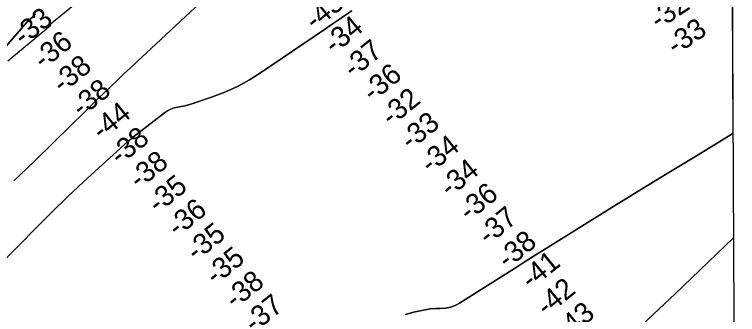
# Model space of a CAD drawing. Extents: x 3419139 to 3457078, y 540382 to 565875.
# Drawn here: x 3452566 to 3454925, y 548420 to 549398 of the extents above; entities that cross this region are included whole.
import ezdxf

# ---------------------------------------------------------------- set-up
doc = ezdxf.new("R2010")
doc.units = 0
for name, color, linetype in [('V-GRID-FRAM', 7, 'Continuous'), ('V-RIVR-RANG', 7, 'Continuous'), ('V-RRAP-RVMT', 7, 'Continuous'), ('V-TOPO-DPTH', 7, 'Continuous'), ('V-TOPO-MAJR', 7, 'Continuous'), ('V-TOPO-MINR', 7, 'Continuous')]:
    doc.layers.add(name, color=color, linetype=linetype)

msp = doc.modelspace()

# ---------------------------------------------------------------- linework, layer by layer
at = {"layer": 'V-GRID-FRAM'}
msp.add_lwpolyline([(3423200.9, 563955.1), (3454837.9, 564093.1), (3454925.2, 545910.2), (3423272.3, 545772.1), (3423200.9, 563955.1)], dxfattribs=at)
at = {"layer": 'V-RRAP-RVMT'}
for p, q in [((3452682.5, 549366.9), (3452781.4, 549448.2)), ((3452544.5, 549247.3), (3452684.8, 549364)), ((3452684.8, 549364), (3452682.5, 549366.9))]:
    msp.add_line(p, q, dxfattribs=at)
at = {"layer": 'V-TOPO-DPTH'}
msp.add_line((3454904.6, 550210.9), (3454910.3, 549010.6), dxfattribs=at)
for points in [[(3453391.9, 549641.6), (3452965.9, 549244.5), (3452944.7, 549224.6), (3452923.6, 549204.6), (3452902.5, 549184.6), (3452881.5, 549164.5), (3452860.6, 549144.3), (3452839.8, 549124.1), (3452818.9, 549103.8), (3452798.2, 549083.5), (3452694.9, 548982.2), (3452630.1, 548919.3), (3452564.8, 548856.7)], [(3452564.8, 548856.7), (3452630.1, 548919.3), (3452694.9, 548982.2), (3452798.2, 549083.5), (3452818.9, 549103.8), (3452839.8, 549124.1), (3452860.6, 549144.3), (3452881.5, 549164.5), (3452902.5, 549184.6), (3452923.6, 549204.6), (3452944.7, 549224.6), (3452965.9, 549244.5), (3453391.9, 549641.6)], [(3452448.3, 548512.1), (3452640, 548706.1), (3452689.4, 548755.3), (3452739.5, 548803.9), (3452790.3, 548851.6), (3452841.7, 548898.8), (3452936.3, 548984.1), (3452940.9, 548988.1), (3452945.5, 548992), (3452950.2, 548995.9), (3452955, 548999.7), (3453056.1, 549078.3), (3453066, 549084.8), (3453076.3, 549090.2), (3453087.3, 549093.9), (3453098.8, 549096.5), (3453110.6, 549098.6), (3453122.3, 549101.1), (3453133.9, 549104.2), (3453145.3, 549107.7), (3453209.5, 549129.2), (3453252.1, 549145.5), (3453293.6, 549164), (3453333.4, 549185.8), (3453372.2, 549209.9), (3453577.3, 549349.2), (3453599.7, 549364.5), (3453622.2, 549379.8), (3453644.6, 549395.2), (3453667, 549410.6)], [(3453667, 549410.6), (3453644.6, 549395.2), (3453622.2, 549379.8), (3453599.7, 549364.5), (3453577.3, 549349.2), (3453372.2, 549209.9), (3453333.4, 549185.8), (3453293.6, 549164), (3453252.1, 549145.5), (3453209.5, 549129.2), (3453145.3, 549107.7), (3453133.9, 549104.2), (3453122.3, 549101.1), (3453110.6, 549098.6), (3453098.8, 549096.5), (3453087.3, 549093.9), (3453076.3, 549090.2), (3453066, 549084.8), (3453056.1, 549078.3), (3452955, 548999.7), (3452950.2, 548995.9), (3452945.5, 548992), (3452940.9, 548988.1), (3452936.3, 548984.1), (3452841.7, 548898.8), (3452790.3, 548851.6), (3452739.5, 548803.9), (3452689.4, 548755.3), (3452640, 548706.1), (3452448.3, 548512.1)], [(3452634.5, 549399), (3452625.8, 549391.1), (3452617.1, 549383.2), (3452608.4, 549375.3), (3452132.1, 548826.6)], [(3452132.1, 548826.6), (3452608.4, 549375.3), (3452617.1, 549383.2), (3452625.8, 549391.1), (3452634.5, 549399)], [(3454910.3, 549010.6), (3454790.9, 548938), (3454701.6, 548883.6), (3454612.4, 548829), (3454523.4, 548774.2), (3454434.5, 548719.1), (3454290.5, 548629.6), (3454270.1, 548616.9), (3454249.7, 548604.1), (3454229.4, 548591.3), (3454209.1, 548578.4), (3454018.4, 548457.5), (3454003.7, 548450), (3453988.6, 548444.2), (3453972.6, 548441.2), (3453956.2, 548440), (3453939.4, 548439.7), (3453922.7, 548438.5), (3453906.1, 548436.1), (3453889.6, 548432.9), (3453868.2, 548427.9), (3453841.8, 548420)], [(3453841.8, 548420), (3453868.2, 548427.9), (3453889.6, 548432.9), (3453906.1, 548436.1), (3453922.7, 548438.5), (3453939.4, 548439.7), (3453956.2, 548440), (3453972.6, 548441.2), (3453988.6, 548444.2), (3454003.7, 548450), (3454018.4, 548457.5), (3454209.1, 548578.4), (3454229.4, 548591.3), (3454249.7, 548604.1), (3454270.1, 548616.9), (3454290.5, 548629.6), (3454434.5, 548719.1), (3454523.4, 548774.2), (3454612.4, 548829), (3454701.6, 548883.6), (3454790.9, 548938), (3454910.3, 549010.6)]]:
    msp.add_lwpolyline(points, dxfattribs=at)
at = {"layer": 'V-TOPO-MAJR'}
msp.add_lwpolyline([(3454614.1, 548386.9), (3454668.1, 548437.6), (3454721.9, 548488.4), (3454775.5, 548539.4), (3454828.9, 548590.6), (3454912, 548670.6)], dxfattribs=at)
at = {"layer": 'V-TOPO-MINR'}
for points in [[(3452564.8, 548856.7), (3452630.1, 548919.3), (3452694.9, 548982.2), (3452798.2, 549083.5), (3452818.9, 549103.8), (3452839.8, 549124.1), (3452860.6, 549144.3), (3452881.5, 549164.5), (3452902.5, 549184.6), (3452923.6, 549204.6), (3452944.7, 549224.6), (3452965.9, 549244.5), (3453391.9, 549641.6)], [(3452448.3, 548512.1), (3452640, 548706.1), (3452689.4, 548755.3), (3452739.5, 548803.9), (3452790.3, 548851.6), (3452841.7, 548898.8), (3452936.3, 548984.1), (3452940.9, 548988.1), (3452945.5, 548992), (3452950.2, 548995.9), (3452955, 548999.7), (3453056.1, 549078.3), (3453066, 549084.8), (3453076.3, 549090.2), (3453087.3, 549093.9), (3453098.8, 549096.5), (3453110.6, 549098.6), (3453122.3, 549101.1), (3453133.9, 549104.2), (3453145.3, 549107.7), (3453209.5, 549129.2), (3453252.1, 549145.5), (3453293.6, 549164), (3453333.4, 549185.8), (3453372.2, 549209.9), (3453577.3, 549349.2), (3453599.7, 549364.5), (3453622.2, 549379.8), (3453644.6, 549395.2), (3453667, 549410.6)], [(3452634.5, 549399), (3452625.8, 549391.1), (3452617.1, 549383.2), (3452608.4, 549375.3), (3452132.1, 548826.6)], [(3454910.3, 549010.6), (3454790.9, 548938), (3454701.6, 548883.6), (3454612.4, 548829), (3454523.4, 548774.2), (3454434.5, 548719.1), (3454290.5, 548629.6), (3454270.1, 548616.9), (3454249.7, 548604.1), (3454229.4, 548591.3), (3454209.1, 548578.4), (3454018.4, 548457.5), (3454003.7, 548450), (3453988.6, 548444.2), (3453972.6, 548441.2), (3453956.2, 548440), (3453939.4, 548439.7), (3453922.7, 548438.5), (3453906.1, 548436.1), (3453889.6, 548432.9), (3453868.2, 548427.9), (3453841.8, 548420)]]:
    msp.add_lwpolyline(points, dxfattribs=at)

# ---------------------------------------------------------------- texts
at = {"layer": 'V-RIVR-RANG'}
for s, rotation, p in [('-43', 39.1152, (3453546, 549344.6)), ('-32', 33.8759, (3454667.2, 549347.2)), ('-33', 38.8436, (3452595, 549293.4)), ('-34', 39.1152, (3453608.6, 549266.7)), ('-33', 33.8759, (3454722.3, 549263.8)), ('-36', 38.8436, (3452660, 549217.3)), ('-37', 39.1152, (3453671.1, 549188.6)), ('-38', 38.8436, (3452722.1, 549139)), ('-36', 39.1152, (3453734.2, 549111)), ('-38', 38.8436, (3452784.6, 549060.9)), ('-32', 39.1152, (3453795.1, 549031.6)), ('-44', 38.8436, (3452850.7, 548985.7)), ('-33', 39.1152, (3453857.6, 548953.5)), ('-38', 38.8436, (3452909.7, 548904.8)), ('-34', 39.1152, (3453923.1, 548877.9)), ('-38', 38.8436, (3452972.2, 548826.8)), ('-34', 39.1152, (3453986, 548800.2)), ('-35', 38.8436, (3453033.9, 548748.1)), ('-36', 39.1152, (3454048.7, 548722.3)), ('-36', 38.8436, (3453097.7, 548671)), ('-37', 39.1152, (3454111.4, 548644.4)), ('-35', 38.8436, (3453159, 548592)), ('-38', 39.1152, (3454174.1, 548566.5)), ('-35', 38.8436, (3453221.5, 548514)), ('-41', 39.1152, (3454251.1, 548500.2)), ('-38', 38.8436, (3453284.9, 548436.6)), ('-42', 39.1152, (3454301.1, 548412)), ('-37', 38.8436, (3453347.6, 548358.7)), ('-43', 39.1152, (3454363.6, 548333.9))]:
    msp.add_text(s, height=67, rotation=rotation, dxfattribs=at).set_placement(p)

doc.saveas('drawing.dxf')
